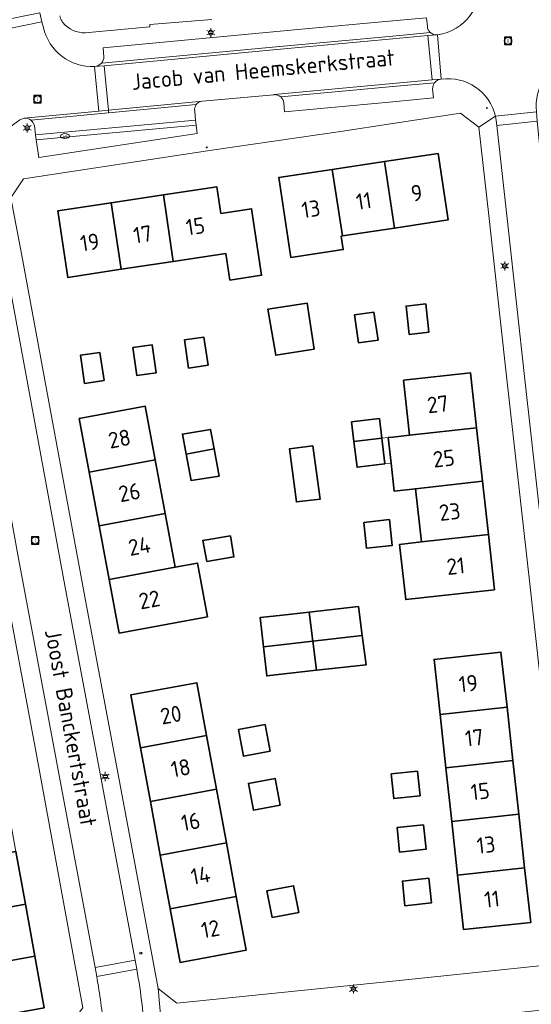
# Model space of a CAD drawing. Header units: metres. Extents: x 140853 to 145288, y 474558 to 480269.
# Tile 269 of 428: x 143958 to 144015, y 478867 to 478977. Entities that reach past the tile are written whole.
import ezdxf
from ezdxf.enums import TextEntityAlignment as Align

# ---------------------------------------------------------------- set-up
doc = ezdxf.new("R2010")
doc.units = ezdxf.units.M
doc.header["$MEASUREMENT"] = 0
for name, color, linetype, lineweight in [('B-WE-GR-BEPLANTING_CULTUUR_BODEMBEDEKKER-G', 90, 'Continuous', 18), ('B-WE-KL-ET_LS_OV_LICHTMAST-S', 190, 'Continuous', 18), ('B-WE-KL-WATER_BRANDLEIDING_PUT-S', 150, 'Continuous', 18), ('B-WE-KL-WATER_PUT-S', 170, 'Continuous', 18), ('B-WE-OG-BEBOUWING-G', 7, 'Continuous', 35), ('B-WE-OG-BEBOUWING_BIJGEBOUW-G', 7, 'Continuous', 18), ('B-WE-OG-BEBOUWING_HUISNUMMER-T18', 10, 'Continuous', 18), ('B-WE-OG-BEBOUWING_STRAATNAAM-T18', 10, 'Continuous', 18), ('B-WE-OG-TERREIN_ERF-G', 7, 'Continuous', 18), ('B-WE-RI-GWA_RIOOLPUT-S', 30, 'Continuous', 18), ('B-WE-VH-GOOT-G', 170, 'Continuous', 18), ('B-WE-VH-VERHARDING_BETONSTRAATSTEEN-G', 252, 'Continuous', 18), ('B-WE-VH-VERHARDING_TEGEL-G', 252, 'Continuous', 18), ('X-XX-XX-ALGEMEEN-S', 7, 'Continuous', 18)]:
    doc.layers.add(name, color=color, linetype=linetype, lineweight=lineweight)
doc.styles.add('NLCS-ISO', font='txt')

# ---------------------------------------------------------------- blocks, each defined once
blk = doc.blocks.new('SIE-WEG_AFVALBAK_TYPE_01')
for radius in [0.25, 0.156]:
    blk.add_circle((0, 0), radius)
blk = doc.blocks.new('B-SIE-WEG_LICHTMAST-SO')
at = {"ltscale": 0.1}
for p, q in [((-1.1, 0.63), (-2.19, 1.27)), ((0, 1.27), (0, 2.53)), ((1.1, 0.63), (2.19, 1.27)), ((-1.1, -0.63), (-2.19, -1.27)), ((0, -1.27), (0, -2.53)), ((1.1, -0.63), (2.19, -1.27))]:
    blk.add_line(p, q, dxfattribs=at)
at = {"flags": 128}
for points in [[(-1.16, 0.5), (1.16, 0.5)], [(-1.16, -0.5), (1.16, -0.5)]]:
    blk.add_lwpolyline(points, dxfattribs=at)
at = {"ltscale": 0.1}
blk.add_circle((0, 0), 1.27, dxfattribs=at)
at = {"style": 'NLCS-ISO'}
blk.add_attdef('TYPE', text='', height=1.8, dxfattribs=at).set_placement((0, 2.53), align=Align.BOTTOM_CENTER)
blk = doc.blocks.new('SIE-WEG_STRAATPOT_BRANDKRAAN-SO')
blk.add_ellipse((0, 0), major_axis=(-0.729, 0), ratio=0.685994)
at = {"style": 'NLCS-ISO'}
blk.add_text('BR', height=0.4, dxfattribs=at).set_placement((-0.3, -0.15))
blk = doc.blocks.new('SRI-PUT_INSPECTIE-SO')
at = {"lineweight": -3, "flags": 128}
blk.add_lwpolyline([(-2, -2), (2, -2), (2, 2), (-2, 2)], close=True, dxfattribs=at)
at = {"lineweight": -3, "ltscale": 1.5}
blk.add_circle((0, 0), 2, dxfattribs=at)
at = {"ltscale": 0.1, "style": 'NLCS-ISO'}
blk.add_text('I', height=2.5, dxfattribs=at).set_placement((0, -0.01), align=Align.MIDDLE_CENTER)
blk = doc.blocks.new('SKL-WATERLEIDINGPUT-SO')
at = {"color": 0, "linetype": 'ByBlock', "lineweight": 18}
blk.add_ellipse((0, 0), major_axis=(2.5, 0), ratio=0.54, dxfattribs=at)
at = {"color": 0, "linetype": 'ByBlock', "lineweight": 18, "style": 'NLCS-ISO'}
blk.add_text('wl', height=1.8, dxfattribs=at).set_placement((0, 0), align=Align.MIDDLE_CENTER)

msp = doc.modelspace()

# ---------------------------------------------------------------- linework, layer by layer
at = {"layer": 'B-WE-GR-BEPLANTING_CULTUUR_BODEMBEDEKKER-G', "ltscale": 0.2, "flags": 128}
msp.add_lwpolyline([(143978.08, 478965.248), (143960.247, 478963.593), (143960.528, 478961.634), (143978.182, 478964.321), (143978.08, 478965.248)], close=True, dxfattribs=at)
at = {"layer": 'B-WE-OG-BEBOUWING-G', "ltscale": 0.2, "flags": 128}
for points in [[(143999.072, 478961.191), (144000.197, 478953.777), (144006.154, 478954.68), (144005.029, 478962.095), (143999.072, 478961.191)], [(143993.239, 478960.307), (143987.282, 478959.403), (143988.635, 478950.485), (143994.468, 478951.37), (143994.24, 478952.873), (143994.364, 478952.892), (143993.239, 478960.307)], [(143994.364, 478952.892), (144000.197, 478953.777), (143999.072, 478961.191), (143993.239, 478960.307), (143994.364, 478952.892)], [(143974.419, 478957.479), (143975.515, 478950.052), (143981.382, 478950.937), (143981.83, 478947.981), (143985.369, 478948.517), (143984.247, 478955.933), (143980.806, 478955.412), (143980.357, 478958.378), (143974.419, 478957.479)], [(143975.515, 478950.052), (143974.419, 478957.479), (143968.593, 478956.597), (143969.697, 478949.175), (143975.515, 478950.052)], [(143968.593, 478956.597), (143962.639, 478955.696), (143963.761, 478948.28), (143969.697, 478949.175), (143968.593, 478956.597)], [(143991.238, 478940.269), (143990.443, 478945.42), (143986.06, 478944.743), (143986.941, 478939.606), (143991.238, 478940.269)], [(144004.004, 478942.161), (144003.654, 478945.322), (144001.477, 478945.08), (144001.828, 478941.92), (144004.004, 478942.161)], [(143997.886, 478944.41), (143995.719, 478944.091), (143996.179, 478940.965), (143998.345, 478941.284), (143997.886, 478944.41)], [(143976.756, 478941.298), (143977.224, 478938.171), (143979.39, 478938.495), (143978.922, 478941.622), (143976.756, 478941.298)], [(143970.994, 478940.45), (143971.462, 478937.323), (143973.628, 478937.647), (143973.16, 478940.774), (143970.994, 478940.45)], [(143965.63, 478936.465), (143967.796, 478936.789), (143967.328, 478939.916), (143965.162, 478939.592), (143965.63, 478936.465)], [(144001.861, 478930.684), (144009.32, 478931.511), (144008.64, 478937.644), (144001.186, 478936.818), (144001.861, 478930.684)], [(143973.51, 478927.932), (143972.399, 478933.912), (143965.035, 478932.544), (143966.146, 478926.564), (143973.51, 478927.932)], [(143998.762, 478930.35), (143998.498, 478932.535), (143995.394, 478932.16), (143995.655, 478929.998), (143998.762, 478930.35)], [(143980.065, 478929.149), (143979.659, 478931.338), (143976.538, 478930.809), (143976.954, 478928.571), (143980.065, 478929.149)], [(144009.982, 478925.548), (144009.32, 478931.511), (144001.861, 478930.684), (144000, 478930.479), (143999.476, 478930.422), (143999.789, 478927.575), (144000.132, 478924.458), (144002.518, 478924.72), (144009.982, 478925.548)], [(143991.074, 478929.488), (143988.462, 478929.146), (143989.242, 478923.248), (143991.882, 478923.541), (143991.074, 478929.488)], [(143999.108, 478927.489), (143998.762, 478930.35), (143995.655, 478929.998), (143996.003, 478927.114), (143999.108, 478927.489)], [(143976.954, 478928.571), (143977.501, 478925.626), (143980.627, 478926.123), (143980.065, 478929.149), (143976.954, 478928.571)], [(143973.51, 478927.932), (143966.146, 478926.564), (143967.257, 478920.583), (143974.621, 478921.951), (143973.51, 478927.932)], [(144009.982, 478925.548), (144002.518, 478924.72), (144003.171, 478918.786), (144010.64, 478919.614), (144009.982, 478925.548)], [(143968.367, 478914.603), (143975.731, 478915.971), (143974.621, 478921.951), (143967.257, 478920.583), (143968.367, 478914.603)], [(143996.747, 478920.969), (143997.053, 478918.097), (143999.925, 478918.404), (143999.619, 478921.276), (143996.747, 478920.969)], [(144010.64, 478919.614), (144003.171, 478918.786), (144000.75, 478918.517), (144001.434, 478912.355), (144011.323, 478913.452), (144010.64, 478919.614)], [(143981.88, 478919.472), (143978.809, 478918.961), (143979.262, 478916.607), (143982.274, 478917.108), (143981.88, 478919.472)], [(143975.731, 478915.971), (143968.367, 478914.603), (143969.478, 478908.623), (143979.329, 478910.453), (143978.219, 478916.433), (143975.731, 478915.971)], [(143990.676, 478910.97), (143987.354, 478910.597), (143985.199, 478910.355), (143985.564, 478907.102), (143991.075, 478907.721), (143990.676, 478910.97)], [(143990.676, 478910.97), (143991.075, 478907.721), (143996.587, 478908.34), (143996.153, 478911.584), (143990.676, 478910.97)], [(143985.564, 478907.102), (143985.929, 478903.85), (143991.475, 478904.472), (143991.075, 478907.721), (143985.564, 478907.102)], [(143991.475, 478904.472), (143997.021, 478905.095), (143996.587, 478908.34), (143991.075, 478907.721), (143991.475, 478904.472)], [(144012.72, 478900.381), (144012.048, 478906.499), (144004.593, 478905.68), (144005.26, 478899.561), (144012.72, 478900.381)], [(143971.866, 478895.844), (143979.239, 478897.205), (143978.156, 478903.086), (143970.781, 478901.725), (143971.866, 478895.844)], [(144013.375, 478894.417), (144012.72, 478900.381), (144005.26, 478899.561), (144005.91, 478893.596), (144013.375, 478894.417)], [(143986.331, 478895.454), (143985.769, 478898.424), (143982.799, 478897.861), (143983.361, 478894.891), (143986.331, 478895.454)], [(143971.866, 478895.844), (143972.969, 478889.863), (143980.34, 478891.223), (143979.239, 478897.205), (143971.866, 478895.844)], [(144014.033, 478888.432), (144013.375, 478894.417), (144005.91, 478893.596), (144006.562, 478887.612), (144014.033, 478888.432)], [(144002.734, 478893.235), (143999.813, 478892.927), (144000.086, 478890.172), (144003.033, 478890.494), (144002.734, 478893.235)], [(143987.425, 478889.456), (143986.863, 478892.426), (143983.892, 478891.864), (143984.455, 478888.893), (143987.425, 478889.456)], [(143980.34, 478891.223), (143972.969, 478889.863), (143974.072, 478883.881), (143981.442, 478885.241), (143980.34, 478891.223)], [(144007.213, 478881.647), (144014.688, 478882.468), (144014.033, 478888.432), (144006.562, 478887.612), (144007.213, 478881.647)], [(144003.398, 478887.264), (144000.477, 478886.956), (144000.75, 478884.202), (144003.697, 478884.523), (144003.398, 478887.264)], [(143981.442, 478885.241), (143974.072, 478883.881), (143975.176, 478877.9), (143982.543, 478879.259), (143981.442, 478885.241)], [(143959.035, 478878.387), (143957.972, 478884.288), (143950.596, 478882.94), (143951.661, 478877.028), (143959.035, 478878.387)], [(144014.688, 478882.468), (144007.213, 478881.647), (144007.875, 478875.571), (144015.36, 478876.35), (144014.688, 478882.468)], [(144003.99, 478881.293), (144001.069, 478880.985), (144001.341, 478878.231), (144004.289, 478878.552), (144003.99, 478881.293)], [(143989.496, 478877.482), (143988.934, 478880.452), (143985.964, 478879.89), (143986.526, 478876.92), (143989.496, 478877.482)], [(143975.176, 478877.9), (143976.279, 478871.918), (143983.645, 478873.277), (143982.543, 478879.259), (143975.176, 478877.9)], [(143960.08, 478872.59), (143959.035, 478878.387), (143951.661, 478877.028), (143952.647, 478871.554), (143952.699, 478871.264), (143960.08, 478872.59)], [(143952.647, 478871.554), (143949.723, 478871.027), (143951.167, 478863.016), (143957.032, 478864.073), (143956.677, 478866.041), (143961.116, 478866.841), (143960.08, 478872.59), (143952.699, 478871.264), (143952.647, 478871.554)]]:
    msp.add_lwpolyline(points, close=True, dxfattribs=at)
at = {"layer": 'B-WE-OG-BEBOUWING_BIJGEBOUW-G', "ltscale": 0.2, "flags": 128}
msp.add_lwpolyline([(143999.108, 478927.489), (143999.789, 478927.575), (143999.476, 478930.422), (143998.762, 478930.35), (143999.108, 478927.489)], close=True, dxfattribs=at)
at = {"layer": 'B-WE-OG-TERREIN_ERF-G', "ltscale": 0.2, "flags": 128}
msp.add_lwpolyline([(143962.868, 478977.44, 0.1567551), (143963.474, 478976.381), (143963.474, 478976.381, 0.2219575), (143966.052, 478975.573), (143966.052, 478975.573), (143972.899, 478976.212), (143972.894, 478976.456), (143979.813, 478977.031)], format="xyb", dxfattribs=at)
for points in [[(144010.692, 478955.178), (144009.572, 478965.019), (144007.522, 478966.596), (144000, 478965.448), (143994.163, 478964.558), (143979.833, 478962.454), (143958.829, 478959.253), (143957.405, 478957.16), (143958.624, 478950.732), (143961.396, 478935.805), (143965.845, 478911.654), (143970.429, 478887.312), (143973.841, 478868.985), (143975.919, 478867.366), (144000, 478869.833), (144018.12, 478871.728), (144019.586, 478874.491), (144017.942, 478889.751), (144015.293, 478913.778), (144012.656, 478937.27), (144011.993, 478943.319), (144010.692, 478955.178)], [(144000.197, 478953.777), (143994.364, 478952.892), (143994.24, 478952.873), (143994.468, 478951.37), (143988.635, 478950.485), (143987.282, 478959.403), (143993.239, 478960.307), (143999.072, 478961.191), (144005.029, 478962.095), (144006.154, 478954.68), (144000.197, 478953.777)], [(143969.697, 478949.175), (143963.761, 478948.28), (143962.639, 478955.696), (143968.593, 478956.597), (143974.419, 478957.479), (143980.357, 478958.378), (143980.806, 478955.412), (143984.247, 478955.933), (143985.369, 478948.517), (143981.83, 478947.981), (143981.382, 478950.937), (143975.515, 478950.052), (143969.697, 478949.175)], [(143904.977, 478945.078), (143897.335, 478943.051), (143896.099, 478941.339), (143898.839, 478928.286), (143900.646, 478919.675), (143903.723, 478905.034), (143908.618, 478881.575), (143914.517, 478853.143), (143939.236, 478859.023), (143940.697, 478859.363), (143963.813, 478864.744), (143965.417, 478866.86), (143960.216, 478895.267), (143956.424, 478915.776), (143953.416, 478932.187), (143953.177, 478933.499), (143949.308, 478954.932), (143947.13, 478956.346), (143904.977, 478945.078)], [(143991.238, 478940.269), (143986.941, 478939.606), (143986.06, 478944.743), (143990.443, 478945.42), (143991.238, 478940.269)], [(144004.004, 478942.161), (144001.828, 478941.92), (144001.477, 478945.08), (144003.654, 478945.322), (144004.004, 478942.161)], [(143997.886, 478944.41), (143998.345, 478941.284), (143996.179, 478940.965), (143995.719, 478944.091), (143997.886, 478944.41)], [(143976.756, 478941.298), (143978.922, 478941.622), (143979.39, 478938.495), (143977.224, 478938.171), (143976.756, 478941.298)], [(143970.994, 478940.45), (143973.16, 478940.774), (143973.628, 478937.647), (143971.462, 478937.323), (143970.994, 478940.45)], [(143965.63, 478936.465), (143965.162, 478939.592), (143967.328, 478939.916), (143967.796, 478936.789), (143965.63, 478936.465)], [(144009.32, 478931.511), (144009.982, 478925.548), (144010.64, 478919.614), (144011.323, 478913.452), (144001.434, 478912.355), (144000.75, 478918.517), (144003.171, 478918.786), (144002.518, 478924.72), (144000.132, 478924.458), (143999.789, 478927.575), (143999.476, 478930.422), (144000, 478930.479), (144001.861, 478930.684), (144001.186, 478936.818), (144008.64, 478937.644), (144009.32, 478931.511)], [(143966.146, 478926.564), (143965.035, 478932.544), (143972.399, 478933.912), (143973.51, 478927.932), (143974.621, 478921.951), (143975.731, 478915.971), (143978.219, 478916.433), (143979.329, 478910.453), (143969.478, 478908.623), (143968.367, 478914.603), (143967.257, 478920.583), (143966.146, 478926.564)], [(143998.762, 478930.35), (143999.108, 478927.489), (143996.003, 478927.114), (143995.655, 478929.998), (143995.394, 478932.16), (143998.498, 478932.535), (143998.762, 478930.35)], [(143980.065, 478929.149), (143980.627, 478926.123), (143977.501, 478925.626), (143976.954, 478928.571), (143976.538, 478930.809), (143979.659, 478931.338), (143980.065, 478929.149)], [(143991.074, 478929.488), (143991.882, 478923.541), (143989.242, 478923.248), (143988.462, 478929.146), (143991.074, 478929.488)], [(143996.747, 478920.969), (143999.619, 478921.276), (143999.925, 478918.404), (143997.053, 478918.097), (143996.747, 478920.969)], [(143981.88, 478919.472), (143982.274, 478917.108), (143979.262, 478916.607), (143978.809, 478918.961), (143981.88, 478919.472)], [(143991.475, 478904.472), (143985.929, 478903.85), (143985.564, 478907.102), (143985.199, 478910.355), (143987.354, 478910.597), (143990.676, 478910.97), (143996.153, 478911.584), (143996.587, 478908.34), (143997.021, 478905.095), (143991.475, 478904.472)], [(144013.375, 478894.417), (144014.033, 478888.432), (144014.688, 478882.468), (144015.36, 478876.35), (144007.875, 478875.571), (144007.213, 478881.647), (144006.562, 478887.612), (144005.91, 478893.596), (144005.26, 478899.561), (144004.593, 478905.68), (144012.048, 478906.499), (144012.72, 478900.381), (144013.375, 478894.417)], [(143972.969, 478889.863), (143971.866, 478895.844), (143970.781, 478901.725), (143978.156, 478903.086), (143979.239, 478897.205), (143980.34, 478891.223), (143981.442, 478885.241), (143982.543, 478879.259), (143983.645, 478873.277), (143976.279, 478871.918), (143975.176, 478877.9), (143974.072, 478883.881), (143972.969, 478889.863)], [(143986.331, 478895.454), (143983.361, 478894.891), (143982.799, 478897.861), (143985.769, 478898.424), (143986.331, 478895.454)], [(144002.734, 478893.235), (144003.033, 478890.494), (144000.086, 478890.172), (143999.813, 478892.927), (144002.734, 478893.235)], [(143987.425, 478889.456), (143984.455, 478888.893), (143983.892, 478891.864), (143986.863, 478892.426), (143987.425, 478889.456)], [(143960.08, 478872.59), (143961.116, 478866.841), (143956.677, 478866.041), (143957.032, 478864.073), (143951.167, 478863.016), (143949.723, 478871.027), (143952.647, 478871.554), (143951.661, 478877.028), (143950.596, 478882.94), (143950.559, 478883.147), (143948.591, 478882.792), (143947.561, 478888.489), (143949.529, 478888.845), (143949.51, 478888.953), (143956.891, 478890.284), (143957.972, 478884.288), (143959.035, 478878.387), (143960.08, 478872.59)], [(144003.398, 478887.264), (144003.697, 478884.523), (144000.75, 478884.202), (144000.477, 478886.956), (144003.398, 478887.264)], [(144003.99, 478881.293), (144004.289, 478878.552), (144001.341, 478878.231), (144001.069, 478880.985), (144003.99, 478881.293)], [(143989.496, 478877.482), (143986.526, 478876.92), (143985.964, 478879.89), (143988.934, 478880.452), (143989.496, 478877.482)]]:
    msp.add_lwpolyline(points, close=True, dxfattribs=at)
at = {"layer": 'B-WE-VH-GOOT-G', "ltscale": 0.2, "flags": 128}
for points in [[(144000, 478974.873), (143987.052, 478973.696), (143967.796, 478971.869)], [(144003.9, 478975.227), (144000, 478974.873)], [(144004.384, 478970.29), (144000, 478969.881)], [(144000, 478969.881), (143986.757, 478968.647)], [(143978.757, 478967.932), (143968.28, 478966.926)], [(143958.904, 478966.018), (143967.221, 478966.823)]]:
    msp.add_lwpolyline(points, dxfattribs=at)
at = {"layer": 'B-WE-VH-VERHARDING_BETONSTRAATSTEEN-G', "ltscale": 0.2, "flags": 128}
for points in [[(143960.641, 478977.786), (143960.883, 478976.755), (143961.039, 478976.137), (143961.039, 478976.137, 0.359987), (143966.748, 478971.768), (143966.748, 478971.768, 0.1630486), (143967.504, 478972.145), (143967.504, 478972.145, 0.1803542), (143967.785, 478972.881), (143967.785, 478972.881), (143967.701, 478973.868), (143989.395, 478975.896), (144000, 478976.867), (144003.753, 478977.211), (144003.839, 478976.234), (144003.839, 478976.234, 0.1945609), (144004.155, 478975.567), (144004.155, 478975.567, 0.1817468), (144004.964, 478975.32), (144004.964, 478975.32, 0.408092), (144009.721, 478981.595)], [(143955.048, 478959.126, -0.2893123), (143958.425, 478965.835), (143958.425, 478965.835), (143958.904, 478966.018), (143958.904, 478966.018, -0.1676035), (143959.656, 478965.804), (143959.656, 478965.804), (143968.31, 478966.623), (143968.28, 478966.926), (143967.221, 478966.823), (143966.748, 478971.768), (143966.748, 478971.768, -0.359987), (143961.039, 478976.137), (143961.039, 478976.137), (143960.883, 478976.755), (143955.928, 478975.747)], [(143979.813, 478977.031), (143972.894, 478976.456), (143972.899, 478976.212), (143966.052, 478975.573), (143966.052, 478975.573, -0.2219575), (143963.474, 478976.381), (143963.474, 478976.381, -0.1567551), (143962.868, 478977.44)], [(143957.405, 478957.16), (143958.829, 478959.253), (143979.833, 478962.454), (143994.163, 478964.558), (144000, 478965.448), (144007.522, 478966.596), (144009.572, 478965.019), (144011.442, 478966.238), (144011.442, 478966.238, 0.3868063), (144005.396, 478970.381), (144005.396, 478970.381, 0.18265), (144004.642, 478969.973), (144004.642, 478969.973, 0.1735134), (144004.431, 478969.298), (144004.431, 478969.298), (144004.526, 478968.281), (144000, 478967.86), (143987.928, 478966.738), (143987.826, 478967.746), (143987.826, 478967.746, 0.193466), (143987.492, 478968.406), (143987.492, 478968.406, 0.2027792), (143986.757, 478968.647), (143986.757, 478968.647), (143986.737, 478968.645), (143978.768, 478967.933), (143978.757, 478967.932), (143978.757, 478967.932, 0.210509), (143978.082, 478967.548), (143978.082, 478967.548, 0.2044947), (143977.908, 478966.814), (143977.908, 478966.814), (143977.997, 478965.809), (143978.08, 478965.248), (143978.182, 478964.321), (143960.528, 478961.634), (143960.247, 478963.593), (143960.247, 478963.593), (143960.165, 478964.171), (143960.03, 478965.165), (143960.03, 478965.165, 0.1883157), (143959.656, 478965.804), (143959.656, 478965.804, 0.1676035), (143958.904, 478966.018), (143958.904, 478966.018), (143958.425, 478965.835), (143958.425, 478965.835, 0.2893123), (143955.048, 478959.126)], [(143967.772, 478864.444, 0.0224084), (143966.986, 478870.331), (143966.986, 478870.331), (143966.8, 478871.343), (143958.201, 478917.355), (143955.243, 478933.386), (143950.788, 478957.265), (143950.584, 478958.306), (143950.459, 478959.033), (143950.459, 478959.033, 0.3001246), (143946.074, 478963.481), (143946.074, 478963.481), (143947.413, 478958.558), (143947.13, 478956.346), (143947.13, 478956.346), (143949.308, 478954.932), (143953.177, 478933.499), (143953.416, 478932.187), (143956.424, 478915.776), (143960.216, 478895.267), (143965.417, 478866.86)]]:
    msp.add_lwpolyline(points, format="xyb", dxfattribs=at)
for points in [[(144019.816, 478972.882), (144020.221, 478972.955), (144019.79, 478977.723), (144019.79, 478977.723, -0.3799353), (144014.265, 478982.068), (144014.265, 478982.068), (144009.721, 478981.595), (144009.721, 478981.595, -0.408092), (144004.964, 478975.32), (144004.964, 478975.32), (144005.396, 478970.381), (144005.396, 478970.381, -0.3868063), (144011.442, 478966.238), (144011.442, 478966.238), (144015.998, 478966.738), (144015.998, 478966.738, -0.3424869), (144019.816, 478972.882)], [(144000, 478975.185), (144004.155, 478975.567), (144004.155, 478975.567, -0.1945609), (144003.839, 478976.234), (144003.839, 478976.234), (144003.753, 478977.211), (144000, 478976.867), (143989.395, 478975.896), (143967.701, 478973.868), (143967.785, 478972.881), (143967.785, 478972.881, -0.1803542), (143967.504, 478972.145), (143967.504, 478972.145), (143986.979, 478973.988), (144000, 478975.185)], [(143978.082, 478967.548, -0.210509), (143978.757, 478967.932), (143978.757, 478967.932), (143978.768, 478967.933), (143986.737, 478968.645), (143986.757, 478968.647), (143986.757, 478968.647, -0.2027792), (143987.492, 478968.406), (143987.492, 478968.406), (144000, 478969.549), (144004.642, 478969.973), (144004.642, 478969.973, -0.18265), (144005.396, 478970.381), (144005.396, 478970.381), (144004.384, 478970.29), (144003.9, 478975.227), (144004.964, 478975.32), (144004.964, 478975.32, -0.1817468), (144004.155, 478975.567), (144004.155, 478975.567), (144000, 478975.185), (143986.979, 478973.988), (143967.504, 478972.145), (143967.504, 478972.145, -0.1630486), (143966.748, 478971.768), (143966.748, 478971.768), (143967.796, 478971.869), (143968.28, 478966.926), (143968.31, 478966.623), (143978.082, 478967.548)], [(144004.642, 478969.973), (144000, 478969.549), (143987.492, 478968.406), (143987.492, 478968.406, -0.193466), (143987.826, 478967.746), (143987.826, 478967.746), (143987.928, 478966.738), (144000, 478967.86), (144004.526, 478968.281), (144004.431, 478969.298), (144004.431, 478969.298, -0.1735134), (144004.642, 478969.973)], [(143960.165, 478964.171), (143977.997, 478965.809), (143977.908, 478966.814), (143977.908, 478966.814, -0.2044947), (143978.082, 478967.548), (143978.082, 478967.548), (143968.31, 478966.623), (143959.656, 478965.804), (143959.656, 478965.804, -0.1883157), (143960.03, 478965.165), (143960.03, 478965.165), (143960.165, 478964.171)], [(143974.558, 478860.64), (143973.841, 478868.985), (143970.429, 478887.312), (143965.845, 478911.654), (143961.396, 478935.805), (143958.624, 478950.732), (143957.405, 478957.16), (143955.493, 478956.8), (143956.874, 478949.47), (143963.505, 478913.517), (143971.256, 478872.173), (143971.448, 478871.14), (143971.448, 478871.14, -0.0163707), (143972.035, 478867.175), (143972.035, 478867.175), (143972.641, 478860.305), (143972.719, 478859.259), (143973.812, 478842.342), (143976.529, 478801.303), (143978.412, 478802.338), (143975.822, 478841.991), (143974.558, 478860.64)], [(143971.448, 478871.14), (143966.986, 478870.331), (143966.986, 478870.331, -0.0224084), (143967.772, 478864.444), (143967.772, 478864.444), (143968.109, 478860.009), (143972.641, 478860.305), (143972.035, 478867.175), (143972.035, 478867.175, 0.0163707), (143971.448, 478871.14)]]:
    msp.add_lwpolyline(points, format="xyb", close=True, dxfattribs=at)
for points in [[(143960.641, 478977.786), (143955.797, 478976.812), (143955.928, 478975.747), (143960.883, 478976.755), (143960.641, 478977.786)], [(144004.964, 478975.32), (144003.9, 478975.227), (144004.384, 478970.29), (144005.396, 478970.381), (144004.964, 478975.32)], [(143967.796, 478971.869), (143966.748, 478971.768), (143967.221, 478966.823), (143968.28, 478966.926), (143967.796, 478971.869)], [(144019.979, 478869.991), (144022.089, 478870.222), (144021.441, 478876.14), (144021.316, 478877.201), (144016.644, 478919.607), (144014.702, 478936.9), (144012.832, 478953.837), (144011.587, 478965.203), (144011.527, 478965.765), (144011.442, 478966.238), (144009.572, 478965.019), (144010.692, 478955.178), (144011.993, 478943.319), (144012.656, 478937.27), (144015.293, 478913.778), (144017.942, 478889.751), (144019.586, 478874.491), (144019.979, 478869.991)], [(144016.07, 478965.677), (144015.998, 478966.738), (144011.442, 478966.238), (144011.527, 478965.765), (144011.587, 478965.203), (144016.07, 478965.677)], [(144017.665, 478951.419), (144016.714, 478959.437), (144016.07, 478965.677), (144011.587, 478965.203), (144012.832, 478953.837), (144014.702, 478936.9), (144016.644, 478919.607), (144021.316, 478877.201), (144025.822, 478877.688), (144019.06, 478938.458), (144017.676, 478951.323), (144017.665, 478951.419)], [(143955.243, 478933.386), (143958.201, 478917.355), (143966.8, 478871.343), (143971.256, 478872.173), (143963.505, 478913.517), (143956.874, 478949.47), (143955.493, 478956.8), (143955.244, 478958.122), (143950.788, 478957.265), (143955.243, 478933.386)], [(143973.841, 478868.985), (143974.558, 478860.64), (143974.567, 478860.651), (143975.928, 478862.336), (143985.895, 478863.345), (143985.899, 478863.313), (143995.834, 478864.372), (143997.216, 478864.517), (144002.625, 478865.106), (144018.92, 478866.843), (144020.372, 478865.491), (144019.979, 478869.991), (144019.586, 478874.491), (144018.12, 478871.728), (144000, 478869.833), (143975.919, 478867.366), (143973.841, 478868.985)], [(143966.986, 478870.331), (143971.448, 478871.14), (143971.256, 478872.173), (143966.8, 478871.343), (143966.986, 478870.331)]]:
    msp.add_lwpolyline(points, close=True, dxfattribs=at)
at = {"layer": 'B-WE-VH-VERHARDING_TEGEL-G', "ltscale": 0.2, "flags": 128}
msp.add_lwpolyline([(143960.165, 478964.171), (143960.247, 478963.593), (143978.08, 478965.248), (143977.997, 478965.809), (143960.165, 478964.171)], close=True, dxfattribs=at)

# ---------------------------------------------------------------- block references
at = {"layer": 'B-WE-KL-ET_LS_OV_LICHTMAST-S', "xscale": 0.2, "yscale": 0.2, "zscale": 0.2}
for p in [(143979.697, 478975.552), (143959.227, 478964.937), (144012.463, 478949.557), (143967.942, 478892.64), (143995.602, 478868.937)]:
    msp.add_blockref('B-SIE-WEG_LICHTMAST-SO', p, dxfattribs=at)
at = {"layer": 'B-WE-KL-WATER_BRANDLEIDING_PUT-S', "xscale": 0.2, "yscale": 0.2, "zscale": 0.2}
msp.add_blockref('SIE-WEG_STRAATPOT_BRANDKRAAN-SO', (143971.886, 478872.949), dxfattribs=at)
at = {"layer": 'B-WE-KL-WATER_PUT-S', "xscale": 0.2, "yscale": 0.2, "zscale": 0.2}
msp.add_blockref('SKL-WATERLEIDINGPUT-SO', (143963.44, 478964.029), dxfattribs=at)
at = {"layer": 'B-WE-RI-GWA_RIOOLPUT-S', "xscale": 0.2, "yscale": 0.2, "zscale": 0.2}
for p in [(144012.837, 478974.64), (143960.38, 478968.136), (143960.121, 478918.952)]:
    msp.add_blockref('SRI-PUT_INSPECTIE-SO', p, dxfattribs=at)
at = {"layer": 'X-XX-XX-ALGEMEEN-S', "xscale": 0.2, "yscale": 0.2, "zscale": 0.2}
for p in [(144010.46, 478967.161), (143979.243, 478962.764)]:
    msp.add_blockref('SIE-WEG_AFVALBAK_TYPE_01', p, dxfattribs=at)

# ---------------------------------------------------------------- texts
at = {"layer": 'B-WE-OG-BEBOUWING_HUISNUMMER-T18', "style": 'NLCS-ISO'}
for s, rotation, p in [('9', 8.6, (144002.65, 478957.688)), ('13', 8.6, (143990.86, 478955.9)), ('11', 8.6, (143996.756, 478956.794)), ('15', 8.6, (143977.986, 478953.974)), ('17', 8.6, (143972.104, 478953.083)), ('19', 8.6, (143966.214, 478952.191)), ('27', 6.3, (144005.004, 478934.137)), ('28', 10.5, (143969.523, 478930.284)), ('25', 6.3, (144005.675, 478928.088)), ('26', 10.5, (143970.634, 478924.304)), ('23', 6.3, (144006.335, 478922.141)), ('24', 10.5, (143971.745, 478918.324)), ('21', 6.3, (144007.006, 478916.093)), ('22', 10.5, (143972.855, 478912.343)), ('19', 6.3, (144008.408, 478903.003)), ('20', 10.4, (143975.257, 478899.51)), ('17', 6.3, (144009.071, 478896.962)), ('18', 10.4, (143976.351, 478893.579)), ('15', 6.3, (144009.728, 478890.987)), ('16', 10.4, (143977.454, 478887.598)), ('13', 6.3, (144010.384, 478885.014)), ('14', 10.5, (143978.558, 478881.616)), ('11', 6.3, (144011.048, 478878.973)), ('12', 10.4, (143979.661, 478875.635))]:
    msp.add_text(s, height=1.8, rotation=rotation, dxfattribs=at).set_placement(p, align=Align.MIDDLE_CENTER)
at = {"layer": 'B-WE-OG-BEBOUWING_STRAATNAAM-T18', "style": 'NLCS-ISO'}
for s, rotation, p in [('Jacob van Heemskerkstraat', 5.4, (143985.52, 478971.439)), ('Joost Banckertstraat', 280.5, (143964.103, 478898.08))]:
    msp.add_text(s, height=1.8, rotation=rotation, dxfattribs=at).set_placement(p, align=Align.MIDDLE_CENTER)

doc.saveas('drawing.dxf')
